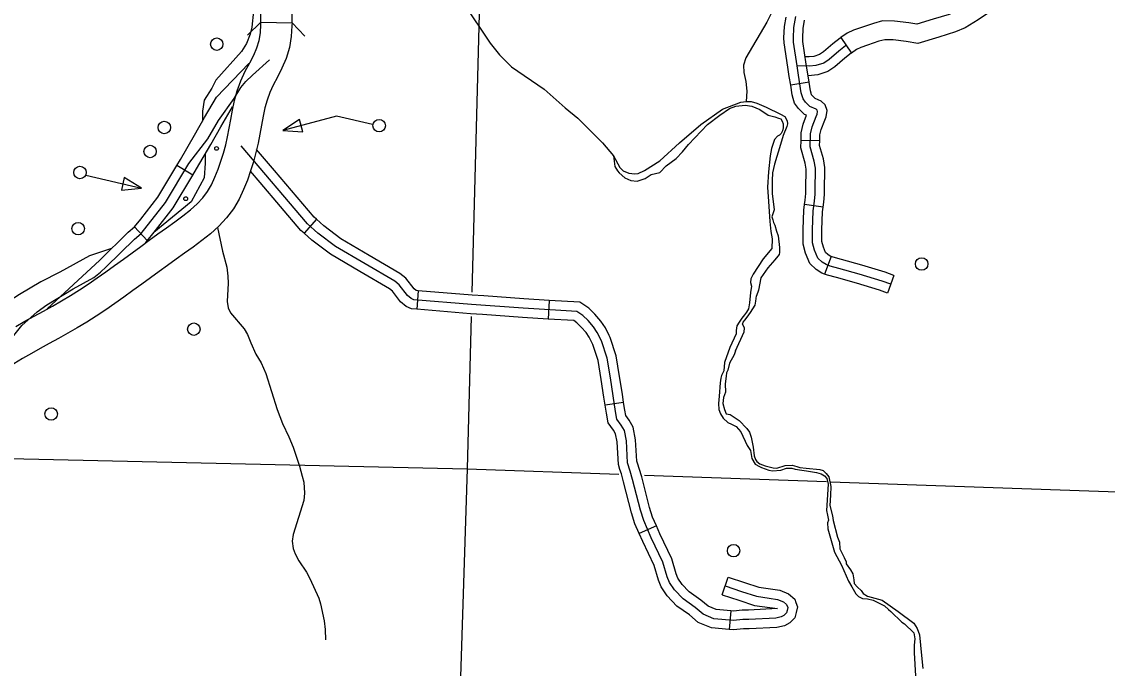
# Model space of a CAD drawing. Extents: x 653372 to 905732, y 627442 to 787275.
# Drawn here: x 856219 to 864892, y 664990 to 670156 of the extents above; entities that cross this region are included whole.
import ezdxf

# ---------------------------------------------------------------- set-up
doc = ezdxf.new("R2010")
doc.units = 0
for name, color, linetype in [('Level 10', 7, 'Continuous'), ('Level 32', 7, 'Continuous'), ('Level 35', 7, 'Continuous'), ('Level 37', 7, 'Continuous'), ('Level 45', 7, 'Continuous'), ('Level 46', 7, 'Continuous'), ('Level 5', 7, 'Continuous'), ('Level 56', 7, 'Continuous')]:
    doc.layers.add(name, color=color, linetype=linetype)

msp = doc.modelspace()

# ---------------------------------------------------------------- linework, layer by layer
at = {"layer": 'Level 10'}
for points in [[(858129.9, 670152.8), (858130.4, 670278.9), (858129.7, 670354.9), (858128.8, 670431.3), (858126.5, 670599.9)], [(858378.8, 670147.8), (858379.9, 670202.2), (858379.3, 670281), (858378.6, 670357.5), (858377.7, 670434.5), (858375.4, 670603.3)], [(858378.8, 670147.8), (858378.3, 670122.4), (858373.1, 670037.7), (858358.4, 669948.8), (858332.3, 669863), (858298.5, 669783.5), (858261.7, 669712.4), (858227.8, 669649), (858200.6, 669590), (858179.4, 669530.2), (858162.3, 669466.4), (858147.7, 669399.8), (858134.8, 669329.8), (858121.7, 669258), (858107.4, 669184.6), (858090.2, 669110.1), (858069.9, 669036.4), (858047.2, 668963.7), (858021.8, 668890.2), (857992, 668815.3), (857956.1, 668738), (857911, 668661.1), (857856.3, 668587.9), (857793.7, 668521.1), (857727.3, 668461.9), (857658.7, 668407.1), (857588.7, 668355.3), (857519.8, 668306.9), (857452.8, 668258.4), (857385, 668209), (857316.5, 668159.1), (857247.5, 668108.8), (857177.6, 668058), (857106.9, 668007.1), (857036, 667956.2), (856963.9, 667904.7), (856889.9, 667853.5), (856814.9, 667804.3), (856739.5, 667756.3), (856662.9, 667710.3), (856586.9, 667666.8), (856511.7, 667625.1), (856438.5, 667585.4), (856367.4, 667545.4), (856296.7, 667505.4), (856226.6, 667464.9), (856155.7, 667423.7)], [(856173.1, 667721.5), (856245.1, 667762.3), (856318.2, 667803.3), (856392, 667843.3), (856464.6, 667883.6), (856537, 667925.1), (856608.6, 667968), (856679.7, 668013.3), (856750.8, 668060), (856820.8, 668108.4), (856891.1, 668158.6), (856961.7, 668209.2), (857031.6, 668259.6), (857100.9, 668310), (857169.9, 668360.3), (857238.4, 668410.2), (857306.5, 668459.9), (857375.3, 668509.6), (857443, 668557.2), (857506.9, 668604.4), (857566.7, 668652.2), (857619.7, 668699.5), (857665.1, 668748), (857703.3, 668799.1), (857735.4, 668853.8), (857763.3, 668913.7), (857788.3, 668976.8), (857810.7, 669041.5), (857831.1, 669106.6), (857848.8, 669171.1), (857863.9, 669236.4), (857877.1, 669304.2), (857890, 669374.8), (857903.7, 669449), (857920.4, 669525.3), (857941.5, 669603.9), (857969.7, 669683.9), (858004.9, 669759.9), (858041.4, 669828.3), (858073.1, 669889.5), (858098, 669948.2), (858115.5, 670005.7), (858125.5, 670065.7), (858129.5, 670132.4), (858129.9, 670152.8), (858378.8, 670147.8)]]:
    msp.add_lwpolyline(points, dxfattribs=at)
at = {"layer": 'Level 32'}
for p, q in [((862509.9, 669671.7), (862362.4, 669648.6)), ((862594.7, 669203), (862445.4, 669207)), ((862620.8, 668674.8), (862472.9, 668696.1)), ((862685.9, 668279.8), (862632.9, 668140.1)), ((863187.9, 668128.8), (863137.3, 667988.3))]:
    msp.add_line(p, q, dxfattribs=at)
for points in [[(862362.4, 669648.6), (862351.6, 669717.3), (862339.9, 669792.6), (862309.4, 669986.6), (862309.1, 670027.2), (862314.2, 670117.1), (862326.4, 670192.6)], [(862566.1, 669399.5), (862574.9, 669418.1), (862578, 669437.9), (862573.9, 669449.3), (862565.8, 669456.8), (862514.8, 669478.6), (862481.3, 669511.8), (862462.1, 669539), (862455, 669562.5), (862447.4, 669587.9), (862425.4, 669728.8), (862413.7, 669804.1), (862384, 669992.7), (862383.8, 670025.3), (862388.6, 670109), (862402.7, 670197.1)], [(862509.9, 669671.7), (862499.2, 669740.3), (862487.5, 669815.7), (862458.7, 669998.8), (862458.5, 670023.5), (862462.9, 670101), (862473.8, 670168.9)], [(862445.4, 669207), (862447.1, 669268.9), (862461.1, 669336), (862489.3, 669408.3), (862472.3, 669415.6), (862424.1, 669463.4), (862394.1, 669505.8), (862383.5, 669541), (862374.5, 669571.3), (862362.4, 669648.6)], [(862594.7, 669203), (862596, 669251.4), (862604.8, 669293.3), (862634.7, 669370), (862646.9, 669395.9), (862654.7, 669445.3), (862637.9, 669491.9), (862606.9, 669520.4), (862557.3, 669541.7), (862538.6, 669560.2), (862530.1, 669572.1), (862526.6, 669584), (862520.4, 669604.4), (862509.9, 669671.7)], [(863162.6, 668058.5), (863094.4, 668083.1), (862910, 668137.9), (862747.8, 668183.8), (862678.8, 668202.6), (862645.7, 668215.1), (862612.8, 668235.4), (862578.9, 668267.3), (862552.4, 668329.9), (862537.4, 668389.6), (862536.7, 668433.5), (862537.8, 668493.9), (862540.8, 668643.8), (862552.1, 668722), (862557.6, 668778.6), (862557.5, 668866.2), (862561.9, 668926.6), (862560.9, 668984.6), (862551, 669042.9), (862518.7, 669156.5), (862521.5, 669260.1), (862532.9, 669314.7), (862566.1, 669399.5)], [(862472.9, 668696.1), (862477.9, 668731), (862482.9, 668782.2), (862482.9, 668868.8), (862487.1, 668928.7), (862486.4, 668977.7), (862478.1, 669026.3), (862443.8, 669147.1), (862445.4, 669207)], [(862620.8, 668674.8), (862626.3, 668713.1), (862632.3, 668775), (862632.2, 668863.5), (862636.6, 668924.5), (862635.5, 668991.5), (862624, 669059.4), (862593.7, 669165.9), (862594.7, 669203)], [(862632.9, 668140.1), (862612.6, 668147.8), (862567.1, 668175.8), (862516.3, 668223.7), (862481.4, 668306.1), (862462.9, 668379.8), (862462, 668433.6), (862463.2, 668495.3), (862466.3, 668649.9), (862472.9, 668696.1)], [(862685.9, 668279.8), (862678.8, 668282.4), (862658.4, 668295), (862641.6, 668310.9), (862623.4, 668353.7), (862611.9, 668399.4), (862611.4, 668433.4), (862612.5, 668492.5), (862615.4, 668637.7), (862620.8, 668674.8)], [(863187.9, 668128.8), (863117.7, 668154.1), (862930.8, 668209.6), (862767.7, 668255.8), (862701.9, 668273.7), (862685.9, 668279.8)], [(863137.3, 667988.3), (863071, 668012.1), (862889.2, 668066.2), (862727.8, 668111.9), (862655.7, 668131.5), (862632.9, 668140.1)]]:
    msp.add_lwpolyline(points, dxfattribs=at)
at = {"layer": 'Level 35'}
for points in [[(862464.4, 670678.2), (862320.8, 670437.4), (862259.2, 670328.4), (862171, 670153.3), (862004.1, 669865.8), (861985.7, 669808.4), (861988, 669749.5), (862003, 669677.3), (862010.9, 669601.3), (862006.6, 669518.7)], [(858129.6, 670367.1), (858087.8, 670306.3), (858070.1, 670240), (858056.7, 670112.7), (858043.3, 670055.2), (858014.4, 669980.3), (857975.9, 669916.5), (857770.9, 669688.8), (857737.4, 669625.9), (857678, 669529.4), (857662.4, 669439.9), (857663.3, 669361)], [(859745.6, 670305.2), (859960.5, 669983.2), (860035.5, 669890.3), (860133.4, 669795.9), (860393.9, 669617.2), (860559.9, 669469), (860662, 669385.4), (860858.5, 669187.5), (860947.1, 669083.3), (860996.3, 668991.2), (861025.4, 668965.5), (861069.6, 668946.3), (861116.2, 668941), (861143.1, 668944.3), (861195.4, 668966.8), (861317.2, 669045.4), (861474.4, 669189.1), (861645.8, 669335.2)], [(860947.1, 669083.3), (860958.8, 669000.2), (860978.7, 668964.8), (860993.1, 668948.4), (861037.8, 668909.3), (861084.9, 668888), (861136.5, 668881.6), (861199.7, 668903.8), (861247.3, 668936.4), (861316.6, 668950.4), (861368, 669003.3), (861448.5, 669062.1), (861498.9, 669115.1), (861547.2, 669173.6), (861698.4, 669333.8), (861796.9, 669409.8), (861873.9, 669461.5), (861925.1, 669481.1), (861997.9, 669490), (862050.9, 669481.4), (862116.8, 669453.7), (862183.2, 669409.5), (862236.1, 669396.9), (862265.7, 669383.8), (862284.4, 669379.9), (862295, 669361.9), (862303.2, 669339.4), (862302.3, 669307.2), (862298.3, 669284), (862286.6, 669263.3), (862272.9, 669249.2), (862258.2, 669240.8)], [(861645.8, 669335.2), (861819.1, 669457.1), (861963.7, 669512.9), (862006.6, 669518.7), (862046.5, 669518.9), (862092.7, 669504.3), (862166.2, 669473.3), (862280.2, 669416.4), (862316.5, 669397.4), (862334.5, 669365), (862337.8, 669340), (862332.2, 669318.2), (862302.4, 669246.2), (862280.6, 669174.1), (862234.1, 669018.4), (862217.7, 668948.9), (862213.6, 668886.8), (862215.2, 668782.3), (862230.8, 668651.7), (862219.6, 668621.1), (862212.4, 668596.8), (862219.5, 668572.1), (862225.3, 668552.7), (862236.2, 668529.1), (862249.1, 668482.4), (862262.1, 668444.7), (862272.3, 668351.4), (862272.5, 668312.7), (862269.4, 668295.2), (862260, 668282.2), (862236.1, 668254.5), (862178.8, 668189.2), (862125.1, 668110.8), (862104.2, 668010.9), (862088.7, 667966.9)], [(862258.2, 669240.8), (862234.2, 669215.9), (862209.2, 669143.1), (862199.6, 669083.6), (862184.2, 668955.4), (862178.3, 668834.6), (862184.1, 668718.8), (862197.2, 668558.4), (862203.1, 668479.2), (862213.8, 668420.3), (862211.6, 668342.8), (862143.6, 668261.5), (862062.8, 668138.8), (862045, 668102), (862041.5, 668071.2), (862048.5, 668043.9), (862041.8, 667991.3), (862032.2, 667908.8)], [(857685.4, 669098.1), (857685.3, 669024.5), (857676.1, 668908.7), (857573.5, 668715.9), (857274.9, 668471.7)], [(857783.7, 668510.4), (857823, 668323.2), (857857.3, 668193.6), (857866.3, 668122.5), (857867.7, 668066.7), (857859.8, 667919.3), (857867.4, 667871.2), (857888.2, 667829.8), (857995.1, 667702.2), (858023.6, 667656.5), (858048.6, 667589), (858090, 667500.1), (858130.9, 667431.1), (858169.3, 667344.3), (858258.9, 667056.7), (858301.6, 666946.8), (858354.4, 666839.6), (858388.9, 666755.9), (858438.5, 666605.9), (858460.2, 666525.6), (858471.8, 666476.4), (858478.4, 666390.4), (858472.8, 666331.8), (858386.9, 666058.9), (858380.5, 666006.3), (858388.8, 665946.2), (858403.6, 665905.9), (858433.9, 665848.2), (858495.1, 665757.8), (858521.6, 665708.2), (858593.8, 665549.6), (858607.5, 665504.4), (858635.6, 665369), (858643.7, 665299.9), (858646.4, 665217.1)], [(856936.7, 668342.8), (856759.9, 668285.7), (856522.5, 668154.5), (856371.3, 668076.9), (856200.6, 667975.9), (856126.7, 667929.1), (856041.3, 667857.7), (855816, 667650.5), (855725.7, 667584.2), (855649.9, 667535.5), (855537.1, 667471.4)], [(862032.2, 667908.8), (862025.2, 667862.5), (862009, 667835.9), (861994.2, 667814.4), (861972.8, 667786.7), (861951.3, 667755.1), (861932.4, 667726), (861926.2, 667688.8), (861926.7, 667661.7), (861877.2, 667552.4), (861833.9, 667433.9), (861828.1, 667367.7), (861810.8, 667330.6), (861804.6, 667308.5), (861799.6, 667270), (861792.1, 667164), (861787.1, 667105.4), (861788.4, 667059), (861802.8, 667023.8), (861822.4, 666989.7), (861860, 666953.8), (861889.9, 666940.1), (861926.7, 666921), (861963.5, 666880), (862014.4, 666770.3)], [(861922.9, 667527.6), (861990.3, 667677.9), (861993.7, 667706.2), (861990.1, 667715.3), (861976.6, 667738.9), (861983.5, 667755.4), (861995.6, 667771.8), (862015.6, 667795.7), (862042.4, 667833.6), (862078.9, 667891.8), (862083.6, 667923.1), (862088.7, 667966.9)], [(861923.1, 667529.1), (861922.9, 667527.6), (861910, 667494.1), (861874.4, 667428.3), (861860, 667371.8), (861850.8, 667349.6), (861846.2, 667322.7), (861839.3, 667262.4), (861842.5, 667195.3), (861827.1, 667153.2), (861819.3, 667104.5), (861833.4, 667057.7), (861847.9, 667023.8), (861878.6, 667019), (861920.3, 666990.8), (861951.9, 666969.2), (862013.3, 666904.9), (862032.7, 666875.4), (862045.9, 666837.7), (862063, 666757.9), (862071.2, 666686.2), (862080.6, 666658.9), (862091.7, 666642.5), (862116.9, 666624.4), (862159.1, 666607.7), (862223, 666590.6), (862252.6, 666588.4), (862317.4, 666610.9), (862375, 666611.8), (862410.7, 666601.7), (862435.4, 666594.6), (862485.1, 666589.3)], [(862014.4, 666770.3), (862042.2, 666730.1), (862050.8, 666666.8), (862078.4, 666621.6), (862112.4, 666602.6), (862130.3, 666595.6), (862189, 666572.3), (862217, 666568.7), (862282.8, 666571.9), (862329.3, 666589.9), (862371.7, 666588.7), (862398.6, 666581.5), (862452.4, 666572.2), (862488.3, 666568.6), (862569.1, 666554.7), (862604.8, 666544.6), (862631.4, 666528.4), (862650.1, 666505.9), (862661.7, 666461.8), (862649.1, 666249.6), (862657.5, 666213.3), (862659.3, 666201), (862665.5, 666173.9), (862656, 666151.3), (862659.1, 666104.3), (862711.8, 665918.6)], [(862485.1, 666589.3), (862594.2, 666577.1), (862621, 666569.9), (862647.3, 666546), (862667.2, 666519.6), (862684.3, 666441.8), (862679.7, 666372.4), (862676, 666290), (862697.3, 666207.9), (862699.4, 666190.6), (862702.9, 666171.6), (862737.6, 666038.4), (862752.1, 665997.8), (862755, 665944.1), (862788.7, 665876.4), (862805.6, 665840.1), (862806.6, 665826), (862839.4, 665776.4), (862858.6, 665744.6), (862867.3, 665697.4), (862870.9, 665667.3), (862895.7, 665637.5), (862926.2, 665611.5), (862942.3, 665587.6), (862977.4, 665566.5), (863092.5, 665535.2), (863221.3, 665444.5), (863346.2, 665351.2), (863372.9, 665308.2), (863390.4, 665257.5), (863400.3, 665175.7), (863409.4, 665066.1), (863418.3, 664988)], [(862711.8, 665918.6), (862768, 665815.3), (862824.6, 665686.4), (862852.3, 665640.9), (862883.1, 665585.6), (862904.8, 665564.9), (862937, 665547.4), (862975.5, 665544.8), (863021.1, 665535.1), (863111, 665488.9), (863142.8, 665460.1), (863162.7, 665444.1), (863250.4, 665359.2), (863271.8, 665344.6), (863347.3, 665273), (863353.7, 665225.9)], [(863353.7, 665225.9), (863347.8, 665175.8), (863349.4, 665114.4), (863359.7, 664930.3), (863350.4, 664785.1), (863342.3, 664712.3), (863344.7, 664641.9), (863319.7, 664547.9), (863274.3, 664404.5), (863239.6, 664244.7), (863209.1, 664111.6), (863192.6, 664016.3), (863177, 663810.4), (863179.7, 663723.5), (863188.1, 663658.7), (863152.8, 663595), (863060.4, 663466.6), (863026.8, 663401.7), (863011.6, 663356.2), (862990.2, 663296.1), (862971, 663252)]]:
    msp.add_lwpolyline(points, dxfattribs=at)
at = {"layer": 'Level 37'}
for points in [[(858022.3, 670049.3), (858129.9, 670152.8)], [(858378.8, 670147.9), (858482.3, 670040.2)]]:
    msp.add_lwpolyline(points, dxfattribs=at)
at = {"layer": 'Level 45'}
for p, q in [((862763.7, 670028.9), (862848, 669905.6)), ((857585.8, 668929.9), (857457.6, 669006.6)), ((857221.6, 668406.8), (857120, 668516.3)), ((858574.3, 668577.2), (858475.3, 668465.4)), ((859387.4, 668006.9), (859375.1, 667858)), ((860434.3, 667928.9), (860425.2, 667779.9)), ((861028, 667113.9), (860880.4, 667091.2)), ((861289.5, 666127), (861152.8, 666066.9)), ((861816.4, 665578), (861864.1, 665719.5)), ((861883.3, 665449), (861870.6, 665300.2))]:
    msp.add_line(p, q, dxfattribs=at)
for points in [[(862763.7, 670028.9), (862757.3, 670024.5), (862699.8, 669979.4), (862624.1, 669914.2), (862593.3, 669892.8), (862548.6, 669878.3), (862510.8, 669874.5), (862478, 669876)], [(862805.8, 669967.2), (862801.5, 669964.3), (862747.3, 669921.7), (862669.9, 669855.1), (862626.8, 669825.2), (862564.1, 669804.8), (862512.9, 669799.6), (862413.7, 669804.1)], [(862848, 669905.6), (862845.7, 669904), (862794.7, 669864), (862715.6, 669795.9), (862660.4, 669757.6), (862579.6, 669731.3), (862501.8, 669723.4)], [(856044.6, 667513.8), (856219.4, 667729.4), (856341.6, 667838.6), (856420.7, 667893.3), (856629.9, 668022.1), (856795.4, 668112.3), (856849.2, 668153.7), (856895.1, 668196.3), (857119.8, 668419.4), (857173.7, 668463.8), (857368.3, 668711.7), (857553.7, 669021.7), (857705.2, 669220.9), (857792.6, 669366.1), (857915.7, 669541.2), (857968.7, 669629.4), (858010.8, 669678.1), (858062.9, 669728.5), (858199.4, 669851.4)], [(857457.6, 669006.6), (857487.2, 669056), (857600.6, 669248.3), (857680.1, 669391.1), (857775.6, 669552.5), (858033.7, 669822.1)], [(857585.8, 668929.9), (857615.6, 668979.8), (857730.2, 669174), (857809.6, 669316.7), (857904.1, 669476.5)], [(861840.2, 665648.7), (861970.6, 665604.8), (862090.1, 665565.6), (862190.1, 665551.6), (862256.8, 665540.7), (862305.3, 665521.5), (862330.3, 665499.5), (862338.6, 665475.8), (862333.5, 665452.5), (862328.4, 665432.6), (862308.9, 665413), (862286.2, 665400.3), (862243.5, 665391.4), (862028.7, 665380.8), (861980, 665379.1), (861905.9, 665372.1), (861747.8, 665385.6), (861664, 665421.5), (861599.1, 665476.5), (861502.8, 665544.1), (861433, 665615.8), (861394.5, 665675), (861376.2, 665719.7), (861341.7, 665838.8), (861249, 666033.6), (861188.3, 666171.6), (861161.6, 666252.7), (861100, 666499.3), (861081.3, 666564.2), (861060.1, 666631.8), (861049.7, 666807.4), (861034, 666890.3), (861009.5, 666932.1), (860974.8, 666981.3), (860963.7, 667040.9), (860944.1, 667167.6), (860922.5, 667309.9), (860896.1, 667467.8), (860851.2, 667605.7), (860817.1, 667673.7), (860787.4, 667718.8), (860744, 667767.9), (860702.5, 667808.4), (860654.5, 667840.7), (860225.2, 667866.9), (859811.5, 667896.8), (859352.3, 667934.8), (859330.7, 667944.4), (859300.5, 667969.2), (859235.3, 668054.7), (859199.2, 668082.7), (858726.6, 668360), (858585.4, 668467.6), (858502.9, 668540.7), (857973.1, 669164.6)], [(858238.4, 668967.5), (858096, 669135.2)], [(857169.6, 668579.4), (857306.7, 668754.1), (857457.6, 669006.6)], [(858124.6, 668870.8), (858046.7, 668962.5)], [(858574.3, 668577.2), (858556.4, 668593.1), (858238.4, 668967.5)], [(857287, 668487.2), (857430, 668669.3), (857585.8, 668929.9)], [(858475.3, 668465.4), (858449.4, 668488.3), (858124.6, 668870.8)], [(856423.7, 667860.6), (856843.4, 668250.2), (857069.7, 668474.8), (857120, 668516.3), (857169.6, 668579.4)], [(858994.9, 668289.2), (858768.3, 668422.1), (858632.8, 668525.3), (858574.3, 668577.2)], [(857211.8, 668391.4), (857287, 668487.2)], [(858919.3, 668160.4), (858684.9, 668297.9), (858537.9, 668409.9), (858475.3, 668465.4)], [(859387.4, 668006.9), (859371, 668008.2), (859370.2, 668008.6), (859354.7, 668021.4), (859288.7, 668107.8), (859241.2, 668144.6), (858994.9, 668289.2)], [(859375.1, 667858), (859333.6, 667861.4), (859291.1, 667880.2), (859246.4, 667917), (859181.8, 668001.7), (859157.3, 668020.7), (858919.3, 668160.4)], [(859910.7, 667964.5), (859817.2, 667971.3), (859387.4, 668006.9)], [(860434.3, 667928.9), (860230.2, 667941.4), (859910.7, 667964.5)], [(860913.1, 667648.9), (860881.8, 667711.1), (860846.8, 667764.3), (860798.1, 667819.4), (860749.8, 667866.6), (860679.3, 667914), (860434.3, 667928.9)], [(859899.9, 667815.6), (859805.7, 667822.4), (859375.1, 667858)], [(860425.2, 667779.9), (860220.2, 667792.4), (859899.9, 667815.6)], [(860779.6, 667581.9), (860752.3, 667636.3), (860727.9, 667673.3), (860689.8, 667716.4), (860655.2, 667750.2), (860629.7, 667767.4), (860425.2, 667779.9)], [(861028, 667113.9), (861017.9, 667178.9), (860996.2, 667321.7), (860968.9, 667485.7), (860920.4, 667634.2), (860913.1, 667648.9)], [(860880.4, 667091.2), (860870.3, 667156.2), (860848.7, 667298.1), (860823.4, 667450), (860781.9, 667577.2), (860779.6, 667581.9)], [(861141.4, 666621.9), (861134.1, 666645.4), (861123.9, 666816.5), (861105, 666916.8), (861072.3, 666972.6), (861045.2, 667011), (861037.3, 667053.4), (861028, 667113.9)], [(860998.9, 666577.2), (860986.1, 666618.2), (860975.4, 666798.2), (860963, 666863.7), (860946.6, 666891.7), (860904.4, 666951.5), (860890, 667028.3), (860880.4, 667091.2)], [(861289.5, 666127), (861258.1, 666198.3), (861233.4, 666273.5), (861172.1, 666518.7), (861152.8, 666585.8), (861141.4, 666621.9)], [(861152.8, 666066.9), (861118.5, 666144.8), (861089.8, 666232), (861027.9, 666479.9), (861009.8, 666542.7), (860998.9, 666577.2)], [(861494.4, 665658.3), (861461, 665709.8), (861446.8, 665744.4), (861411.7, 665865.4), (861316.9, 666064.6), (861289.5, 666127)], [(861369.2, 665576.9), (861328.1, 665640.1), (861305.6, 665695.1), (861271.6, 665812.2), (861181.1, 666002.5), (861152.8, 666066.9)], [(861883.3, 665449), (861766.2, 665459), (861703.8, 665485.7), (861644.8, 665535.7), (861551.4, 665601.2), (861491.6, 665662.6), (861494.5, 665658.3)], [(861864.1, 665719.5), (861994.2, 665675.7), (862107, 665638.6), (862201.3, 665625.4), (862276.8, 665613.1), (862344.8, 665586.1), (862394.4, 665542.7), (862403.6, 665516.2)], [(861870.6, 665300.2), (861729.5, 665312.2), (861624.3, 665357.3), (861553.4, 665417.4), (861454.2, 665487), (861374.4, 665568.9), (861369.2, 665576.9)], [(861816.4, 665578), (861947.1, 665533.9), (862073.1, 665492.6), (862256.4, 665466.9)], [(862403.6, 665516.2), (862416.1, 665480.4), (862406.1, 665435.3), (862395.8, 665394.3), (862354.4, 665353), (862312.7, 665329.5), (862253, 665317.1), (862031.8, 665306.2), (861984.7, 665304.6), (861906.3, 665297.1), (861870.6, 665300.2)], [(862256.4, 665466.9), (862025.6, 665455.4), (861975.2, 665453.7), (861905.6, 665447.1), (861883.3, 665449)]]:
    msp.add_lwpolyline(points, dxfattribs=at)
at = {"layer": 'Level 46'}
for points in [[(864580, 670429.2), (864496, 670553.1), (864370.1, 670562.5), (864167.7, 670563.5), (864108.1, 670541.6), (863987.4, 670434.5), (863780.5, 670295.7), (863687, 670239.9), (863627.6, 670214.2), (863501.9, 670174.8), (863369.9, 670135.4), (863305.5, 670146.2), (863191.9, 670158.8), (863095.6, 670161.6), (863025, 670142), (862928.5, 670110.6), (862865.2, 670088.3), (862813.6, 670063.1), (862763.7, 670028.9)], [(864580, 670429.2), (864530.7, 670400.8), (864364.2, 670413.1), (864193.9, 670414), (864186.1, 670411.1), (864079, 670316.1), (863860.4, 670169.5), (863755.2, 670106.6), (863679.7, 670074), (863545.6, 670032), (863379.4, 669982.3), (863284.8, 669998.2), (863181.6, 670009.7), (863113.8, 670011.6), (863068, 669999), (862976.4, 669969.2), (862923.1, 669950.4), (862889.1, 669933.7), (862848, 669905.6)]]:
    msp.add_lwpolyline(points, dxfattribs=at)
at = {"layer": 'Level 5'}
for points in [[(859899.6, 671233.2), (859814.8, 667995.9)], [(859809.7, 667799.6), (859777.8, 666583.8)], [(854935.8, 666693.6), (859777.8, 666583.8)], [(859777.8, 666583.8), (859611, 661344.6)], [(859777.8, 666583.8), (860988.4, 666540.9)], [(861194.3, 666533.6), (862648.4, 666482.2)], [(862681.2, 666481), (865050.5, 666397.1)]]:
    msp.add_lwpolyline(points, dxfattribs=at)
at = {"layer": 'Level 56'}
for points in [[(859022.4, 669333.2), (858734, 669401.3), (858304, 669286.7)], [(856730.6, 668929.3), (857175.1, 668826.1)]]:
    msp.add_lwpolyline(points, dxfattribs=at)
for points in [[(858464.2, 669276.9), (858438.1, 669375), (858304, 669286.7)], [(857038.2, 668910), (857015.2, 668811.1), (857175.1, 668826.1)]]:
    msp.add_lwpolyline(points, close=True, dxfattribs=at)
for centre, radius in [((857777.3, 669976.3), 49.8), ((859074.8, 669325.1), 49.8), ((857358, 669310.2), 49.8), ((857244.8, 669118.9), 49.8), ((857775.7, 669143.7), 14.9), ((856684.5, 668950.9), 49.8), ((857529.3, 668741.8), 14.9), ((856669.8, 668502.6), 49.8), ((863409.4, 668220.1), 49.8), ((857594.7, 667699.5), 49.8), ((856454.9, 667021.8), 49.8), ((861906.3, 665929.5), 49.8)]:
    msp.add_circle(centre, radius, dxfattribs=at)

doc.saveas('drawing.dxf')
